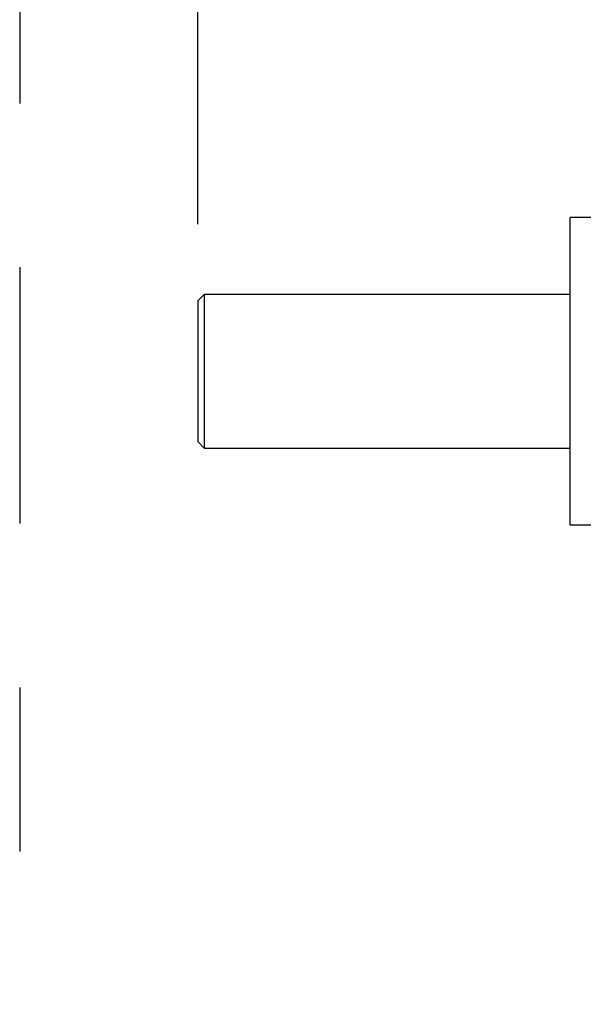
# Model space of a CAD drawing. Header units: inches. Extents: x 218.9 to 312.4, y 214.8 to 247.8.
# Tile 297 of 319: x 274.639 to 274.983, y 244.094 to 244.694. Entities that reach past the tile are written whole.
import ezdxf

# ---------------------------------------------------------------- set-up
doc = ezdxf.new("R2010")
doc.units = ezdxf.units.IN
doc.header["$LTSCALE"] = 0.25
doc.header["$MEASUREMENT"] = 0
doc.linetypes.add('PHANTOM2', pattern=[1.25, 0.625, -0.125, 0.125, -0.125, 0.125, -0.125])
for name, color, linetype in [('ANNOTATIONS', 1, 'Continuous'), ('HIDDEN', 6, 'PHANTOM2'), ('MOTOR LH', 7, 'Continuous')]:
    doc.layers.add(name, color=color, linetype=linetype)
doc.styles.add('ARIAL', font='arial.ttf', dxfattribs={"height": 0.09375})
doc.dimstyles.new('STANDARD$0', dxfattribs={"dimtxt": 0.09375, "dimasz": 0.09375, "dimexe": 0.03125, "dimexo": 0.046875, "dimgap": 0.09, "dimtad": 0, "dimtih": 1, "dimtoh": 1, "dimdec": 4, "dimzin": 0, "dimdsep": 46, "dimtxsty": 'ARIAL', "dimcen": 0.09, "dimadec": 0, "dimazin": 0, "dimtfac": 1, "dimtdec": 4, "dimtofl": 0, "dimtmove": 0, "dimatfit": 1, "dimfxl": 1, "dimtolj": 1, "dimtzin": 0, "dimarcsym": 0})

# ---------------------------------------------------------------- blocks, each defined once
blk = doc.blocks.new('*D90')
at = {"layer": 'ANNOTATIONS', "color": 0, "lineweight": -2, "transparency": 16777216}
for p, q in [((274.63933, 245.24633), (274.63933, 245.53285)), ((276.09173, 243.26104), (276.09173, 245.53285)), ((274.73308, 245.5016), (275.18444, 245.5016)), ((275.99798, 245.5016), (275.54663, 245.5016))]:
    blk.add_line(p, q, dxfattribs=at)
at = {"layer": 'ANNOTATIONS', "color": 0, "transparency": 16777216}
for points in [[(274.73308, 245.51723), (274.73308, 245.48598), (274.63933, 245.5016)], [(275.99798, 245.51723), (275.99798, 245.48598), (276.09173, 245.5016)]]:
    blk.add_solid(points, dxfattribs=at)
at = {"layer": 'defpoints', "color": 0, "transparency": 16777216}
for p in [(274.63933, 245.5016), (274.63933, 245.19945), (276.09173, 243.21417)]:
    blk.add_point(p, dxfattribs=at)
at = {"layer": 'ANNOTATIONS', "color": 0, "transparency": 16777216, "insert": (275.36553, 245.5016), "char_height": 0.09375, "attachment_point": 5, "style": 'ARIAL'}
blk.add_mtext('\\A1;25"', dxfattribs=at)
blk = doc.blocks.new('*D92')
at = {"layer": 'ANNOTATIONS', "color": 0, "lineweight": -2, "transparency": 16777216}
for p, q in [((274.74798, 244.56957), (274.74798, 245.2307)), ((276.09173, 243.26104), (276.09173, 245.2307)), ((274.84173, 245.19945), (275.12954, 245.19945)), ((275.99798, 245.19945), (275.71018, 245.19945))]:
    blk.add_line(p, q, dxfattribs=at)
at = {"layer": 'ANNOTATIONS', "color": 0, "transparency": 16777216}
for points in [[(274.84173, 245.21508), (274.84173, 245.18383), (274.74798, 245.19945)], [(275.99798, 245.21508), (275.99798, 245.18383), (276.09173, 245.19945)]]:
    blk.add_solid(points, dxfattribs=at)
at = {"layer": 'defpoints', "color": 0, "transparency": 16777216}
for p in [(274.74798, 245.19945), (274.74798, 244.5227), (276.09173, 243.21417)]:
    blk.add_point(p, dxfattribs=at)
at = {"layer": 'ANNOTATIONS', "color": 0, "transparency": 16777216, "insert": (275.41986, 245.19945), "char_height": 0.09375, "attachment_point": 5, "style": 'ARIAL'}
blk.add_mtext('\\A1;21 1/2"', dxfattribs=at)

msp = doc.modelspace()

# ---------------------------------------------------------------- linework, layer by layer
at = {"layer": 'HIDDEN'}
msp.add_line((274.63933, 245.19945), (274.63933, 244.16876), dxfattribs=at)
at = {"layer": 'MOTOR LH'}
for p, q in [((275.01692, 244.57354), (274.97536, 244.57354)), ((274.97536, 244.38604), (274.97536, 244.57354)), ((274.75189, 244.52661), (274.74798, 244.5227)), ((274.97536, 244.52661), (274.75189, 244.52661)), ((274.75189, 244.52661), (274.75189, 244.43298)), ((274.74798, 244.5227), (274.74798, 244.43689)), ((274.74798, 244.43689), (274.75189, 244.43298)), ((274.75189, 244.43298), (274.97536, 244.43298)), ((274.97536, 244.38604), (275.01692, 244.38604))]:
    msp.add_line(p, q, dxfattribs=at)

# ---------------------------------------------------------------- dimensions: what is measured, and where the dimension line sits
at = {"layer": 'ANNOTATIONS'}
dim = msp.add_linear_dim(base=(274.63933, 245.5016), p1=(276.09173, 243.21417), p2=(274.63933, 245.19945), text='25"', dimstyle='STANDARD$0', dxfattribs=at)
dim.commit()
dim.dimension.update_dxf_attribs({"geometry": '*D90', "text_midpoint": (275.36553, 245.5016), "dimtype": 160})
dim = msp.add_linear_dim(base=(274.74798, 245.19945), p1=(276.09173, 243.21417), p2=(274.74798, 244.5227), text='21 1/2"', dimstyle='STANDARD$0', dxfattribs=at)
dim.commit()
dim.dimension.update_dxf_attribs({"geometry": '*D92', "text_midpoint": (275.41986, 245.19945)})

doc.saveas('drawing.dxf')
